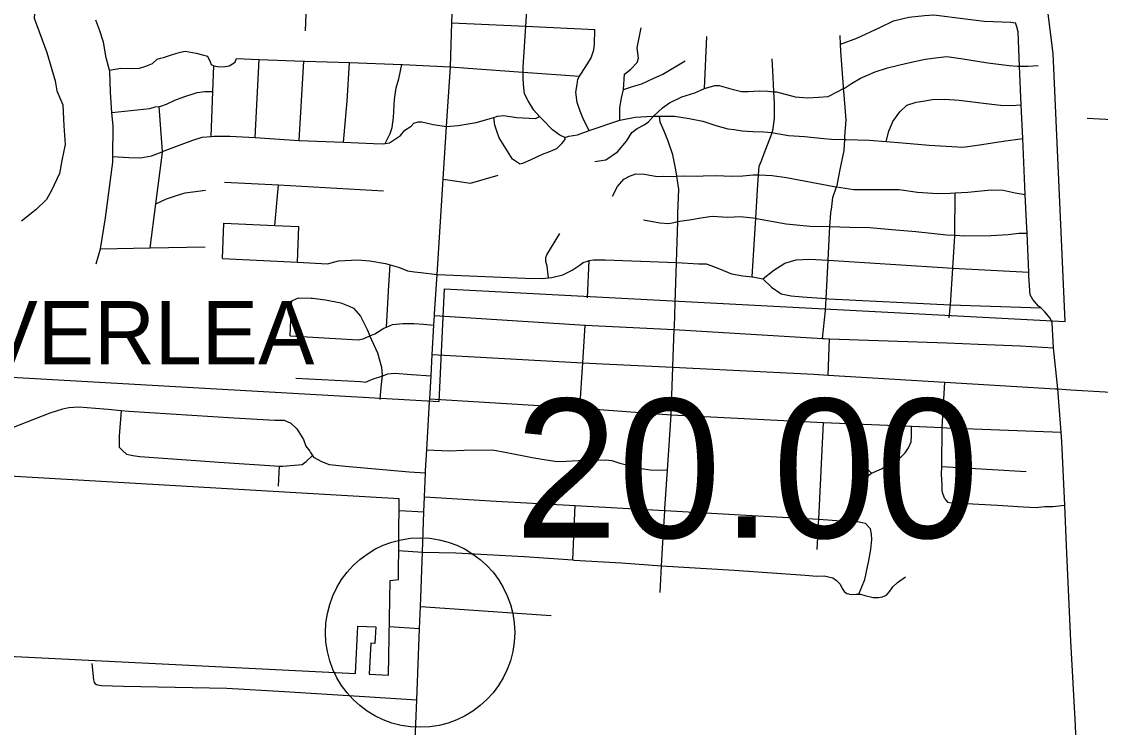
# Model space of a CAD drawing. Extents: x 1729596 to 1934326, y 644115 to 911751.
# Drawn here: x 1820031 to 1828580, y 753392 to 758980 of the extents above; entities that cross this region are included whole.
import ezdxf

# ---------------------------------------------------------------- set-up
doc = ezdxf.new("R2010")
doc.units = 0
for name, color, linetype in [('Default', 7, 'Continuous'), ('GM_X_City_Street', 7, 'Continuous'), ('GM_X_Corporation', 7, 'Continuous'), ('GM_X_Corporation_Text', 7, 'Continuous'), ('GM_X_US_Route', 7, 'Continuous')]:
    doc.layers.add(name, color=color, linetype=linetype)

msp = doc.modelspace()

# ---------------------------------------------------------------- linework, layer by layer
at = {"layer": 'Default'}
msp.add_circle((1823188.7, 754143.4), 750, dxfattribs=at)
at = {"layer": 'GM_X_City_Street'}
for points in [[(1822279.7, 758906.5), (1822286.6, 759038.7), (1822301.3, 759318.9), (1822318.2, 759639.3), (1822318.4, 759643.2), (1822320, 759683)], [(1824336.9, 758063.4), (1824296.9, 758080.4), (1824238.2, 758124.2), (1824160.6, 758202.7), (1824135.9, 758229.8), (1824090.9, 758279), (1824045.2, 758352.6), (1824017, 758409.5), (1824009.3, 758486), (1824004.8, 758536.2), (1824005.1, 758580.8), (1824005.4, 758618.4), (1824025.9, 758943.4), (1824044.1, 759231.3), (1824044.4, 759234.9), (1824056.5, 759557.4), (1824057.7, 759588.8), (1824059.1, 759625.5)], [(1820621.8, 757062.7), (1820654.9, 757181.6), (1820697, 757425.7), (1820754.1, 757868.8), (1820754.3, 757913.3), (1820755.4, 758151.4), (1820747.1, 758260.1), (1820734.8, 758421.9), (1820730.4, 758586.2), (1820727.4, 758596.8), (1820700.1, 758694.3), (1820679.8, 758816.5), (1820649.6, 758906.6), (1820619.4, 758990.7)], [(1823441.7, 758970.1), (1824025.9, 758943.4), (1824574.8, 758918.3)], [(1826520.2, 758802.1), (1826649.3, 758848.4), (1826831.9, 758933.3), (1826941.6, 758986.1), (1827062.5, 759014.6), (1827185, 759029), (1827261.1, 759032.7), (1827510.3, 759001.2), (1827659.8, 758984.8), (1827869.6, 758976.5), (1827907, 758969.6)], [(1827994.5, 757396.8), (1827984.9, 757610.9), (1827965, 758055.1), (1827953.1, 758322.3), (1827939.4, 758627), (1827927.2, 758899.5), (1827919.1, 758939.6), (1827907, 758969.6)], [(1824527.5, 758119.2), (1824482.8, 758205.2), (1824456.8, 758272.1), (1824432.9, 758339), (1824423.5, 758421.5), (1824433.4, 758483.4), (1824438.6, 758525.3), (1824452.8, 758549.5), (1824461.9, 758564.7), (1824514.4, 758645.4), (1824545.8, 758692.6), (1824565.8, 758758.1), (1824571.2, 758802.1), (1824574.8, 758918.3)], [(1824772.4, 758199.1), (1824771.8, 758300.8), (1824784.1, 758374.7), (1824800.2, 758444), (1824810, 758564.4), (1824859.2, 758605), (1824908.8, 758655.7), (1824919.9, 758691.5), (1824910.4, 758773.9), (1824939.9, 758930.1)], [(1826546.3, 758431), (1826545.2, 758443.3), (1826544.6, 758450.3), (1826543.4, 758464.6), (1826522.1, 758746), (1826520.2, 758802.1), (1826517.9, 758870.4)], [(1825443.3, 758450.1), (1825461.3, 758861.8)], [(1821130.4, 758690), (1821130.6, 758690.1), (1821154.9, 758697.3), (1821235.7, 758723), (1821290.2, 758739.4), (1821326.4, 758746.4), (1821414, 758729.7), (1821465.6, 758716.2), (1821505.3, 758706.9), (1821525.9, 758662.2), (1821533.2, 758640), (1821549.4, 758632.1)], [(1825412.6, 758437.1), (1825414, 758437.7), (1825443.3, 758450.1), (1825524.2, 758473.6), (1825558.3, 758474.4), (1825651.5, 758448.8), (1825736.8, 758427.6), (1825788.9, 758427.7), (1825877.3, 758432.4), (1825945.3, 758429.9), (1825992.9, 758425.3), (1826013.1, 758423.4), (1826162, 758385.7), (1826257.8, 758376.1), (1826346.1, 758380.9), (1826422.5, 758388.1), (1826494.1, 758425.6), (1826544.6, 758450.3), (1826551.2, 758453.6), (1826608.7, 758491.6), (1826678.5, 758533.1), (1826733.5, 758557.2), (1826796.5, 758582.9), (1826891.9, 758613.5), (1827045.6, 758652), (1827191, 758682.7), (1827295.7, 758696.8), (1827364.1, 758704.4), (1827473.7, 758688.2), (1827686.8, 758654.2), (1827856.2, 758631.9), (1827924.3, 758627.9)], [(1820727.4, 758596.8), (1820816.1, 758611.2), (1820912.1, 758610.3), (1820966.2, 758612.7), (1821014.7, 758627.3), (1821069.3, 758647.8), (1821106.4, 758682.7), (1821130.4, 758690)], [(1821532.4, 758071.7), (1821546.9, 758426.9), (1821555.2, 758629.2)], [(1821549.4, 758632.1), (1821555.2, 758629.2), (1821598.7, 758622), (1821644.8, 758624.6), (1821677, 758629.7), (1821702.5, 758645.6)], [(1821702.5, 758645.6), (1821703.2, 758646.1), (1821707.6, 758648.8), (1821724, 758662.3), (1821732.8, 758688.1), (1821912.6, 758681.5), (1822266.3, 758668.3), (1822274.3, 758668), (1822628.1, 758655.6), (1823043.8, 758641.1), (1823049.8, 758640.9), (1823429.9, 758621)], [(1821881.5, 758061.5), (1821912.6, 758681.5)], [(1822231, 758039.6), (1822266.3, 758668.3)], [(1822582.7, 758025.6), (1822610.7, 758349.2), (1822628.1, 758655.6)], [(1822912.1, 758015.8), (1822950.9, 758094.4), (1822968.4, 758142), (1822976.8, 758222), (1822985.2, 758364.1), (1823000, 758455.9), (1823020.2, 758527.5), (1823043.8, 758641.1)], [(1823429.9, 758621), (1823569.4, 758611.3)], [(1823569.4, 758611.3), (1823569.4, 758611.3), (1824005.1, 758580.8), (1824452.8, 758549.5)], [(1824800.2, 758444), (1824873, 758466.3), (1824945.7, 758488.1), (1825035, 758529.6), (1825112.1, 758565.4), (1825289.4, 758670.4)], [(1825846.2, 757384.1), (1825848.5, 757423.2), (1825862.1, 757648.7), (1825869.8, 757766.5), (1825875.9, 757836.8), (1825891, 757872.5), (1825930, 757971.5), (1825956.1, 758039), (1825971.4, 758078.6), (1825977.9, 758101.1), (1825987, 758132.3), (1825997.7, 758218.2), (1825997.2, 758332.5), (1825992.9, 758425.3), (1825987.6, 758539.3), (1825980.1, 758685.9)], [(1827924.3, 758627.9), (1827926.5, 758627.7), (1827939.4, 758627), (1827948.1, 758626.5), (1828008.3, 758628.2), (1828086.7, 758633.4)], [(1820747.1, 758260.1), (1821048.4, 758293.5), (1821088.8, 758304.3), (1821120.3, 758308.8), (1821135, 758310.9), (1821179.5, 758327.7), (1821246.5, 758357.7), (1821317.4, 758385.7), (1821422.4, 758418.7), (1821482.7, 758426.9), (1821546.9, 758426.9)], [(1825039.8, 758233), (1825108.8, 758298.4), (1825166.5, 758338.4), (1825262.4, 758385), (1825365.8, 758417.3), (1825412.6, 758437.1)], [(1826447.7, 757487.9), (1826448.5, 757493.9), (1826460.4, 757586.8), (1826489.8, 757671.7), (1826493.3, 757682.1), (1826514.9, 757795.7), (1826549.9, 757959.1), (1826554.2, 758047.2), (1826555.3, 758069.2), (1826565.4, 758203.3), (1826546.3, 758431)], [(1826882.4, 758030.3), (1826902.7, 758113), (1826935.1, 758190.2), (1826989.5, 758266.9), (1827047.1, 758319.3), (1827119.9, 758343.2), (1827172.1, 758351.6), (1827250.5, 758363.3), (1827348.6, 758366.4), (1827460.4, 758357.1), (1827568.1, 758345.9), (1827675.7, 758332.6), (1827787.4, 758319.3), (1827871.3, 758316.8), (1827953.1, 758322.3)], [(1821051, 757189.2), (1821095.7, 757538.4), (1821147.7, 757943.6), (1821147.1, 757951), (1821120.3, 758308.8)], [(1820754.3, 757913.3), (1820880.4, 757905.4), (1820972.3, 757902.7), (1821060.9, 757918.1), (1821143.9, 757949.7), (1821147.1, 757951), (1821295.7, 758007.4), (1821388.8, 758042.7), (1821461.5, 758064.6), (1821532.4, 758071.7), (1821553.8, 758073.9), (1821681.9, 758074.1), (1821881.5, 758061.5), (1822227, 758039.8), (1822231, 758039.6), (1822582.7, 758025.6), (1822818.4, 758016.1), (1822896.4, 758013.8), (1822912.1, 758015.8), (1822946.6, 758020.3), (1822971.1, 758035.7), (1823032.5, 758079.9), (1823067.7, 758121), (1823116.8, 758153.6), (1823139.4, 758175), (1823173.9, 758188), (1823203.8, 758187.1), (1823237.6, 758180.1), (1823291.2, 758164.5), (1823398.6, 758150.8)], [(1823398.6, 758150.8), (1823491, 758156.5), (1823633.8, 758180.3), (1823754.9, 758214.8), (1823772.8, 758221), (1823803.4, 758231.4), (1823849.6, 758238.1), (1823955.1, 758220.9), (1824102.9, 758212.5), (1824135.9, 758229.8)], [(1823975.8, 757855.3), (1823921, 757891.1), (1823816.1, 758060.6), (1823795.8, 758113.3), (1823781.2, 758159.9), (1823772.8, 758221)], [(1824337.7, 758050.8), (1824336.9, 758063.4), (1824366.7, 758072.3), (1824437.1, 758084.2), (1824527.5, 758119.2), (1824772.4, 758199.1), (1824893.5, 758223), (1824983.5, 758229.9), (1824985.3, 758230)], [(1824572.6, 757871.6), (1824661, 757885.1), (1824753, 757950.5), (1824825.6, 758032.5), (1824867.8, 758103.5), (1824908.8, 758134.3), (1824965.6, 758162.7), (1824998.4, 758187.8), (1825039.8, 758233)], [(1824985.3, 758230), (1825039.8, 758233), (1825085.9, 758232.7), (1825205.9, 758231.8), (1825321.3, 758212.3), (1825430.7, 758191), (1825531.7, 758157.9), (1825626.9, 758131), (1825678.7, 758125.4), (1825740.4, 758115.6), (1825826.3, 758109), (1825910.2, 758106.5), (1825977.9, 758101.1), (1825990, 758100.1), (1826107.4, 758078.6), (1826235.2, 758070.8), (1826388.7, 758054.2), (1826448.6, 758050.4), (1826554.2, 758047.2), (1826566.6, 758046.8), (1826748.5, 758041.4), (1826882.4, 758030.3), (1827011.9, 758019.5), (1827223.4, 758001.2), (1827403.1, 757991.8), (1827489, 757987.3), (1827547.2, 757993.5), (1827639.7, 758006.9), (1827808.5, 758033.9), (1827965, 758055.1)], [(1825210.1, 756754.5), (1825220, 757073.3), (1825230.1, 757396.7), (1825232.1, 757461), (1825238, 757653.3), (1825223.7, 757756.6), (1825216.8, 757806.3), (1825192.4, 757925.4), (1825153.7, 758032.8), (1825122.2, 758113.9), (1825092.3, 758183), (1825085.9, 758232.7)], [(1828476.2, 758216.8), (1829218.7, 758176.7)], [(1823975.8, 757855.3), (1824002, 757858.6), (1824062.9, 757886.8), (1824158.2, 757930.1), (1824208.9, 757950.6), (1824273.7, 757976.8), (1824310.9, 758015.8), (1824337.9, 758047.1), (1824337.7, 758050.8)], [(1823370.9, 757732.4), (1823588.6, 757701.3), (1823808.7, 757764.2)], [(1824714.2, 757598.7), (1824754.5, 757673.7), (1824804.4, 757732.4), (1824847.1, 757757.2), (1824897.7, 757775.7), (1824967.6, 757771.6), (1825067.1, 757754.6), (1825117.2, 757757.1), (1825197.2, 757754.8), (1825223.7, 757756.6), (1825279.4, 757760.4), (1825383.3, 757757.2), (1825431.4, 757759.8), (1825535.5, 757762.8), (1825655.4, 757757.2), (1825747.5, 757760.4), (1825829.7, 757766), (1825869.8, 757766.5), (1825877.7, 757766.6), (1825979.6, 757761.5), (1826093.2, 757746.1), (1826471.1, 757674.7), (1826489.8, 757671.7), (1826626.4, 757650), (1826810.5, 757650.6), (1826986.5, 757651.3), (1827129.9, 757631), (1827289.6, 757618.2), (1827389.8, 757621.3), (1827428, 757623.9), (1827530.1, 757631.1), (1827714.7, 757647.7), (1827808.6, 757644.9), (1827906, 757623.9), (1827984.9, 757610.9)], [(1821638.6, 757710.4), (1822066, 757686.8), (1822898.9, 757640.8)], [(1822038.2, 757366.2), (1822066, 757686.8)], [(1821095.7, 757538.4), (1821178.4, 757577.7), (1821267.4, 757607.2), (1821325.9, 757623.5), (1821388.2, 757631.7), (1821488.6, 757644.7)], [(1827381.3, 756634.9), (1827392.6, 756738.8), (1827411.5, 757029), (1827425.3, 757283.3), (1827425.4, 757289.5), (1827428, 757623.9)], [(1825214.2, 757393.6), (1825230.1, 757396.7), (1825248.3, 757400.3), (1825338.7, 757413.7), (1825413.1, 757427.5), (1825503.5, 757438.8), (1825627.3, 757431.1), (1825727.6, 757438.2), (1825848.5, 757423.2), (1825855.1, 757422.4), (1826089.9, 757379.3), (1826279.3, 757359.6), (1826437.2, 757356.9), (1826595.2, 757354.2), (1826753.2, 757349.5), (1826926.8, 757334.3), (1827118.3, 757318.5), (1827359.6, 757293.3), (1827425.4, 757289.5), (1827505.4, 757284.9), (1827713.5, 757286.7), (1827849.8, 757294.7), (1827934.1, 757304.2), (1827998.6, 757306.1)], [(1826400.8, 756692.2), (1826405.9, 756787.3), (1826422.3, 757092.6), (1826433.7, 757306.9), (1826437.2, 757356.9), (1826444.5, 757462.9), (1826447.7, 757487.9)], [(1821622.5, 757105.9), (1821634.6, 757383.7)], [(1821634.6, 757383.7), (1822038.2, 757366.2), (1822228, 757358)], [(1822217.2, 757074.9), (1822228, 757358)], [(1824958.5, 757411), (1825089.8, 757387), (1825159.7, 757382.9), (1825213.8, 757393.5), (1825214.2, 757393.6)], [(1825820.6, 756959.5), (1825846.2, 757383.6), (1825846.2, 757384.1)], [(1828196.7, 756595.5), (1828182.6, 756633.5), (1828140.4, 756683.5), (1828106.8, 756713), (1828090.3, 756727.4), (1828044.1, 756781.4), (1828024.1, 756817.4), (1828017.9, 756887.6), (1828013.7, 756967.7), (1828012.4, 756997.1), (1827998.6, 757306.1), (1827994.6, 757394.7), (1827994.5, 757396.8)], [(1824206.3, 756950.8), (1824194.6, 757043.9), (1824184.5, 757081.9), (1824184.4, 757112), (1824192.4, 757134.1), (1824296.1, 757302.8)], [(1820654.9, 757181.6), (1821051, 757189.2), (1821484.8, 757197.6)], [(1821622.5, 757105.9), (1822217.2, 757074.9), (1822455.2, 757062.4), (1822543.2, 757086.7), (1822695.3, 757093.3), (1822789.4, 757085.5), (1822915.6, 757065.9), (1822950.7, 757055.8), (1823025.7, 757034.2), (1823087.9, 757006.3), (1823143.9, 756998.5), (1823196, 756994.6), (1823323.8, 756978.5)], [(1823323.8, 756978.5), (1824020.7, 756949.1), (1824158.8, 756945.5), (1824206.3, 756950.8), (1824232.8, 756953.8), (1824320.9, 756976.1), (1824392.8, 757012.4), (1824448.8, 757048.7), (1824480.8, 757072.8), (1824514.8, 757085), (1824529, 757088), (1824562.8, 757095.1), (1824654.8, 757093.4), (1825220, 757073.3), (1825223.4, 757073.2), (1825395.5, 757063.7), (1825455.5, 757061.9), (1825493.6, 757050), (1825561.7, 757024.1), (1825655.9, 756982.3), (1825746, 756968.6), (1825820.6, 756959.5), (1825826.1, 756958.8), (1825904.2, 756943)], [(1824515.4, 756794.4), (1824529, 757088)], [(1825904.2, 756943), (1825992.5, 757011.2), (1826080.2, 757066.7), (1826169.1, 757094.2), (1826275.3, 757099), (1826422.3, 757092.6), (1827411.5, 757029), (1828012.4, 756997.1)], [(1822941.7, 756891), (1822941.7, 756891), (1822950.7, 757055.8)], [(1825904.2, 756943), (1825974.4, 756877.4), (1826050.8, 756825), (1826128.3, 756808.6), (1826220.1, 756801.8), (1826405.9, 756787.3), (1826427.7, 756785.7), (1827392.6, 756738.8), (1828106.8, 756713)], [(1822923.7, 756561.4), (1822941.7, 756891)], [(1822158.3, 756492.3), (1822167.9, 756680.7), (1822169.7, 756758.9), (1822177.7, 756772.9)], [(1822177.7, 756772.9), (1822225.7, 756793.1), (1822324.8, 756791.6)], [(1822324.8, 756791.6), (1822325.8, 756791.6), (1822335.8, 756791.5), (1822439.9, 756777.8), (1822560, 756754.1), (1822626.1, 756726.2), (1822662.2, 756710.3), (1822716.4, 756648.4), (1822748.5, 756584.3), (1822768.6, 756542.3), (1822789.8, 756491.7)], [(1825091.1, 754461), (1825103, 754671.5), (1825108.4, 754765.7), (1825128.8, 755110.7), (1825129.6, 755124.6), (1825149.3, 755429.3), (1825177.6, 755866.4), (1825178, 755872.4), (1825190.9, 756244.1), (1825191.2, 756251.3), (1825203.5, 756541.8), (1825204.5, 756564), (1825210.1, 756754.5)], [(1823303.5, 756652.4), (1824497.6, 756576), (1825203.5, 756541.8), (1826376.8, 756472.4), (1826391.6, 756471.6), (1826433.6, 756470), (1827362.4, 756436.5), (1827612.7, 756425.3), (1827946.9, 756412.3), (1828209.1, 756397.1)], [(1826376.8, 756472.4), (1826400.8, 756692.2)], [(1822158.3, 756492.3), (1822698.8, 756459.9), (1822736.8, 756470), (1822789.8, 756491.7), (1822830.8, 756508.4), (1822902.7, 756552.8), (1822923.7, 756561.4), (1822970.7, 756581), (1823054.8, 756591.3), (1823122.8, 756591.5), (1823139, 756590.5), (1823140.2, 756590.4)], [(1823140.2, 756590.4), (1823214.9, 756585.8), (1823299, 756576)], [(1824455.6, 755921.1), (1824478.7, 756280), (1824497.6, 756576)], [(1828242.1, 756072.3), (1828209.1, 756397.1), (1828196.7, 756595.5)], [(1822872, 755987.4), (1822879.8, 756085.7), (1822890.9, 756174.8), (1822891.6, 756179.9), (1822885.4, 756242), (1822853.1, 756356.2), (1822789.8, 756491.7)], [(1826422.5, 756182.4), (1826433.6, 756470)], [(1823285.5, 756345.3), (1824478.7, 756280), (1824636, 756271.3), (1825190.9, 756244.1), (1826310.2, 756189.2), (1826422.5, 756182.4), (1827348.3, 756126.4), (1828224.6, 756073.4)], [(1822203.1, 756157.7), (1822719.6, 756131.3), (1822755.6, 756125.4), (1822773.6, 756133.4), (1822825.6, 756155.6), (1822861.6, 756165.8), (1822890.9, 756174.8), (1822907.6, 756180), (1822933.6, 756192.1), (1822985.6, 756196.2), (1823120.2, 756187.1), (1823120.7, 756187.1)], [(1823120.7, 756187.1), (1823275.6, 756176.6)], [(1827346.9, 755202.5), (1827334.1, 755235.1), (1827325.2, 755263.5), (1827325.1, 755313.7), (1827322.1, 755394.1), (1827322.8, 755458.1), (1827325.8, 755765.7), (1827348.3, 756126.4)], [(1828224.6, 756073.4), (1828242.1, 756072.3), (1828346.1, 756066), (1828617.1, 756048.8), (1828870.6, 756032.7), (1829108.1, 756017.6)], [(1828245.2, 751332.1), (1828250.9, 751451.2), (1828264.1, 751583.1), (1828289.8, 751768.7), (1828312.4, 752011.4), (1828350.3, 752213.5), (1828400.9, 752489.7), (1828406.1, 752609.9), (1828405.5, 752758.3), (1828383.5, 753407.9), (1828345.7, 754077.8), (1828312.7, 754829.7), (1828297.7, 755150.7), (1828274.3, 755653.8), (1828268.5, 755728.8), (1828242.1, 756072.3)], [(1823264.9, 755994.9), (1824435.5, 755922.4)], [(1819207.6, 755793.5), (1819325.6, 755815.9), (1819397.7, 755804.1), (1819457.7, 755802.3), (1819495.8, 755798.4), (1819567.9, 755760.5), (1819648.1, 755726.7), (1819692.1, 755706.8), (1819740.2, 755700.9), (1819780.2, 755701.1), (1819828.2, 755717.3), (1820258.2, 755883), (1820358.2, 755913.4), (1820406.2, 755925.5), (1820444.2, 755927.7), (1820484.3, 755929.8), (1820615.9, 755920)], [(1820615.9, 755920), (1820616.2, 755919.9), (1820716.5, 755912.5), (1820818.7, 755901.6), (1820880.6, 755894.9), (1821713.4, 755843.5), (1822037.7, 755824.4), (1822111.7, 755824.7), (1822163.8, 755800.8), (1822212, 755756.9), (1822264.2, 755670.8), (1822282.3, 755618.8), (1822314.5, 755578.8), (1822319.9, 755570), (1822320.7, 755568.8)], [(1820818.7, 755901.6), (1820805, 755698.3), (1820803.2, 755612.1), (1820829.3, 755584.1), (1820861.4, 755556.1), (1820913.5, 755544.3), (1820967.5, 755538.4), (1821596.1, 755492.3), (1822074.6, 755461.5), (1822100.6, 755459.8), (1822194.6, 755468.1), (1822254.7, 755474.3), (1822286.6, 755496.5), (1822335.7, 755544.9)], [(1824435.5, 755922.4), (1824437.4, 755922.3), (1824455.6, 755921.1), (1824469.3, 755920.3), (1825177.6, 755866.4), (1825179.7, 755866.3)], [(1825179.7, 755866.3), (1826386.2, 755806.2), (1827083.6, 755776.2), (1827325.8, 755765.7), (1827363, 755764.3)], [(1826345.5, 754994), (1826346.4, 755012.2), (1826348, 755042.4), (1826386.2, 755806.2)], [(1826648.9, 755023.3), (1826666.7, 755157.5), (1826684.5, 755275.8), (1826702.4, 755330), (1826720.3, 755370.1), (1826766.4, 755404.9), (1826846.2, 755440.7), (1826936.2, 755493.1), (1827002.2, 755535.4), (1827032.1, 755565.5), (1827060.1, 755605.7), (1827079.9, 755653.9), (1827083.9, 755698), (1827083.6, 755776.2)], [(1827363, 755764.3), (1828268.5, 755728.8)], [(1822320.7, 755568.8), (1822335.7, 755544.9), (1822344.6, 755530.7), (1822408.7, 755496.9), (1822468.8, 755475), (1822596.9, 755459.4), (1823103.4, 755416.9), (1823230.9, 755407.4)], [(1823241.1, 755589.8), (1823419.3, 755582.2), (1823539.4, 755586.6), (1823761.5, 755591.3), (1823875.7, 755567.6), (1824075.9, 755530.2), (1824188.1, 755510.5), (1824274.1, 755498.8), (1824346.2, 755501), (1824488.3, 755507.4), (1824660.4, 755510), (1824708.5, 755506.1), (1824772.6, 755484.3), (1824866.7, 755460.5), (1824940.8, 755442.7), (1825012.9, 755432.9), (1825149.3, 755429.3)], [(1826766.4, 755404.9), (1826635.9, 755538.3)], [(1822067.2, 755301.3), (1822074.6, 755461.5)], [(1827322.8, 755458.1), (1827992.2, 755417.4)], [(1823223.8, 755218.7), (1823790.5, 755184.5), (1824419.1, 755150.5), (1825128.8, 755110.7), (1825131.7, 755110.6), (1825772.2, 755072.5), (1826348, 755042.4), (1826560.9, 755024.9), (1826648.9, 755023.3), (1826657, 755023.2), (1826691.1, 755015.3), (1826717.1, 755009.3)], [(1827346.9, 755202.5), (1827367.9, 755175.6), (1827417.7, 755167.7), (1827517.8, 755166), (1827763.7, 755152.9), (1827971.5, 755139.1), (1828071.5, 755133.4), (1828135.9, 755141), (1828204.1, 755142.5), (1828297.7, 755150.7)], [(1823026.5, 755110.1), (1823219.3, 755098.3)], [(1824399.7, 754718), (1824419.1, 755150.5)], [(1826335.8, 754800.4), (1826345.5, 754994)], [(1826666.3, 754447.9), (1826712.1, 754562.3), (1826743.8, 754714.7), (1826759.6, 754801), (1826769.4, 754881.2), (1826767.3, 754921.3), (1826759.2, 754963.4), (1826717.1, 755009.3)], [(1823016.6, 754793.4), (1823207.3, 754779.2)], [(1823207.3, 754779.2), (1823473.1, 754774.6), (1824013.6, 754746.2), (1824399.7, 754718), (1824408, 754717.4), (1824784.3, 754694.5), (1825103, 754671.5), (1825679.1, 754637.2), (1826239.2, 754597.7), (1826241, 754597.5)], [(1826241, 754597.5), (1826331.7, 754591.1), (1826391.8, 754591.3), (1826459.9, 754575.5), (1826489.9, 754555.6), (1826518, 754525.6), (1826534.1, 754491.5), (1826550.2, 754467.6), (1826570.2, 754451.6), (1826586.5, 754449), (1826589.8, 754448.5)], [(1826589.8, 754448.5), (1826608.3, 754445.7), (1826644.3, 754447.8), (1826666.3, 754447.9), (1826680.3, 754447.9), (1826714.4, 754436), (1826778.4, 754422.1), (1826822.5, 754420.3), (1826854.5, 754426.4), (1826884.5, 754438.5), (1826910.4, 754470.7), (1826936.4, 754504.9), (1826972.3, 754539), (1827034.3, 754585.3)], [(1823191.3, 754350.4), (1824228.8, 754277.8)], [(1822943, 754192.5), (1823184.7, 754175.7)], [(1820586.8, 753899.5), (1820601.1, 753769.3), (1820607.2, 753749.2), (1820615.2, 753735.2), (1820633.2, 753729.3), (1820665.3, 753723.4), (1820837.4, 753719.9), (1821656.1, 753702.4), (1822114.5, 753675.8), (1822791.1, 753635.8), (1823163.5, 753610.8)]]:
    msp.add_lwpolyline(points, dxfattribs=at)
at = {"layer": 'GM_X_Corporation'}
for points in [[(1818787.5, 756231.7), (1823340.6, 755973.2), (1823381.9, 756864.5), (1828301, 756605.1), (1828205.9, 758728.2), (1828100.4, 759568.9), (1827823.3, 761026.3), (1829279.2, 760912.3)], [(1819589.1, 759981.2), (1820064.5, 759972.7), (1820161.3, 759438.5), (1820129.7, 759007.6), (1820231.5, 758736.8), (1820297.5, 758510.9), (1820310.7, 758433.5), (1820356.9, 758322), (1820366.8, 758154.9), (1820376.7, 758006.3), (1820350.3, 757879.4), (1820330.5, 757777.3), (1820267.8, 757644.2), (1820228.2, 757573), (1820145.7, 757492.5), (1820030.2, 757399.6)], [(1819290, 753989.4), (1822675.9, 753818.4), (1822695.7, 754195), (1822837, 754187.8), (1822830.2, 754058), (1822797.7, 754059.6), (1822784.7, 753812.9), (1822938.9, 753805.1), (1822951.2, 754556.1), (1823017.4, 754562.4), (1823023.8, 755201.7), (1818387, 755470.6)]]:
    msp.add_lwpolyline(points, dxfattribs=at)
at = {"layer": 'GM_X_US_Route'}
for points in [[(1823263.7, 755974.7), (1823264.9, 755994.9), (1823275.6, 756176.6), (1823285.5, 756345.3), (1823299, 756576), (1823303.5, 756652.4), (1823304.3, 756666.2), (1823323.8, 756978.5), (1823370.9, 757732.4), (1823373.8, 757778.7), (1823398.6, 758150.8), (1823429.9, 758621), (1823441.7, 758970.1), (1823451.1, 759264.1), (1823460.4, 759554.8)], [(1823137.7, 751626.6), (1823087.4, 751629.8), (1823085.9, 751652.1), (1823099.1, 751987.9), (1823149.3, 753288.6), (1823158.8, 753484.2), (1823163.5, 753610.8), (1823184.7, 754175.7), (1823191.3, 754350.4), (1823207.3, 754779.2), (1823219.3, 755098.3), (1823223.8, 755218.7), (1823230.9, 755407.4), (1823231.6, 755427.3), (1823241.1, 755589.8), (1823263.5, 755971.7), (1823263.7, 755974.7)]]:
    msp.add_lwpolyline(points, dxfattribs=at)

# ---------------------------------------------------------------- texts
at = {"layer": 'Default'}
msp.add_text('20.00', height=1100, dxfattribs=at).set_placement((1823938.7, 754893.4))
at = {"layer": 'GM_X_Corporation_Text'}
msp.add_text('RIVERLEA', height=500, rotation=0.00001, dxfattribs=at).set_placement((1819043.9, 756267.8))

doc.saveas('drawing.dxf')
